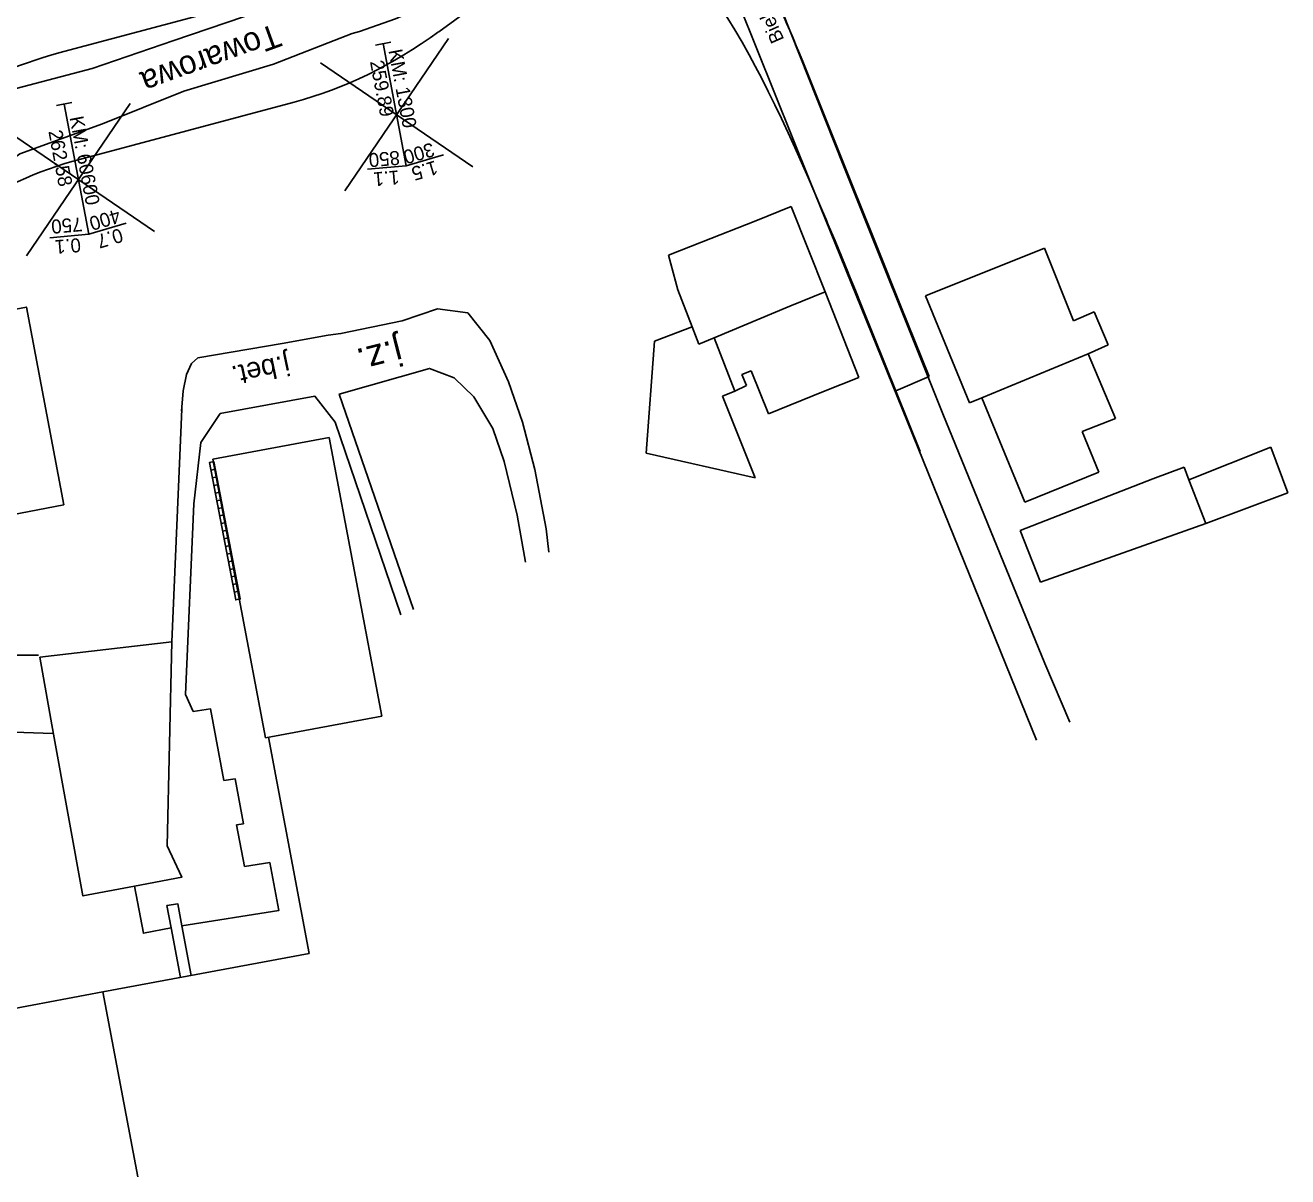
# Model space of a CAD drawing. Extents: x 6541740 to 6566395, y 5525066 to 5530361.
# Drawn here: x 6557426.2 to 6557507.6, y 5526101.1 to 5526175.3 of the extents above; entities that cross this region are included whole.
import ezdxf

# ---------------------------------------------------------------- set-up
doc = ezdxf.new("R2010")
doc.units = 0
for name, color, linetype in [('Domyślna', 7, 'Continuous'), ('ps_wymiarowanie', 7, 'Continuous'), ('TOR_PRZEK_P-teren istniejacy', 7, 'Continuous'), ('TOR_PRZEK_P-uklad odniesienia', 7, 'Continuous'), ('TOR_PS_ODW-osadniki', 7, 'Continuous'), ('TOR_PS_OPIS_T-symbole geometrii', 7, 'Continuous')]:
    doc.layers.add(name, color=color, linetype=linetype)

msp = doc.modelspace()

# ---------------------------------------------------------------- linework, layer by layer
at = {"layer": 'Domyślna'}
msp.add_line((6557493.589, 5526130.37), (6557493.589, 5526130.37), dxfattribs=at)
msp.add_line((6557493.589, 5526130.37), (6557493.589, 5526130.37), dxfattribs=at)
at = {"layer": 'ps_wymiarowanie'}
for p, q in [((6557476.839, 5526165.259), (6557491.458, 5526129.223)), ((6557475.638, 5526163.618), (6557473.363, 5526162.698)), ((6557475.638, 5526163.618), (6557477.815, 5526158.105)), ((6557475.638, 5526163.618), (6557477.815, 5526158.105)), ((6557473.363, 5526162.698), (6557469.851, 5526161.31)), ((6557473.363, 5526162.698), (6557469.851, 5526161.31)), ((6557469.851, 5526161.31), (6557467.725, 5526160.473)), ((6557469.851, 5526161.31), (6557467.725, 5526160.473)), ((6557467.725, 5526160.473), (6557468.331, 5526158.247)), ((6557467.725, 5526160.473), (6557468.331, 5526158.247)), ((6557484.288, 5526157.851), (6557491.975, 5526160.929)), ((6557484.288, 5526157.851), (6557491.975, 5526160.929)), ((6557491.975, 5526160.929), (6557493.836, 5526156.255)), ((6557491.975, 5526160.929), (6557493.836, 5526156.255)), ((6557468.331, 5526158.247), (6557469.259, 5526155.848)), ((6557468.331, 5526158.247), (6557469.259, 5526155.848)), ((6557477.815, 5526158.105), (6557475.54, 5526157.199)), ((6557477.815, 5526158.105), (6557475.54, 5526157.199)), ((6557479.998, 5526152.59), (6557477.815, 5526158.105)), ((6557487.12, 5526150.962), (6557484.288, 5526157.851)), ((6557470.671, 5526155.159), (6557475.54, 5526157.199)), ((6557470.671, 5526155.159), (6557475.54, 5526157.199)), ((6557493.836, 5526156.255), (6557495.169, 5526156.83)), ((6557493.836, 5526156.255), (6557495.169, 5526156.83)), ((6557495.169, 5526156.83), (6557496.061, 5526154.696)), ((6557495.169, 5526156.83), (6557496.061, 5526154.696)), ((6557469.259, 5526155.848), (6557466.809, 5526154.939)), ((6557469.259, 5526155.848), (6557466.809, 5526154.939)), ((6557469.259, 5526155.848), (6557469.685, 5526154.747)), ((6557469.259, 5526155.848), (6557469.685, 5526154.747)), ((6557466.809, 5526154.939), (6557466.281, 5526147.719)), ((6557466.809, 5526154.939), (6557466.281, 5526147.719)), ((6557469.685, 5526154.747), (6557470.671, 5526155.159)), ((6557469.685, 5526154.747), (6557470.671, 5526155.159)), ((6557470.671, 5526155.159), (6557472.008, 5526151.715)), ((6557470.671, 5526155.159), (6557472.008, 5526151.715)), ((6557496.061, 5526154.696), (6557494.789, 5526154.123)), ((6557496.061, 5526154.696), (6557494.789, 5526154.123)), ((6557494.789, 5526154.123), (6557487.927, 5526151.29)), ((6557494.789, 5526154.123), (6557487.927, 5526151.29)), ((6557496.549, 5526149.946), (6557494.789, 5526154.123)), ((6557496.549, 5526149.946), (6557494.789, 5526154.123)), ((6557473.056, 5526153.026), (6557472.461, 5526152.79)), ((6557473.056, 5526153.026), (6557472.461, 5526152.79)), ((6557474.163, 5526150.254), (6557473.056, 5526153.026)), ((6557474.163, 5526150.254), (6557473.056, 5526153.026)), ((6557472.008, 5526151.715), (6557472.745, 5526152.083)), ((6557472.008, 5526151.715), (6557472.745, 5526152.083)), ((6557472.461, 5526152.79), (6557472.745, 5526152.083)), ((6557472.461, 5526152.79), (6557472.745, 5526152.083)), ((6557477.715, 5526151.681), (6557479.998, 5526152.59)), ((6557472.008, 5526151.715), (6557471.202, 5526151.395)), ((6557472.008, 5526151.715), (6557471.202, 5526151.395)), ((6557471.202, 5526151.395), (6557473.31, 5526146.132)), ((6557471.202, 5526151.395), (6557473.31, 5526146.132)), ((6557477.715, 5526151.681), (6557474.163, 5526150.254)), ((6557477.715, 5526151.681), (6557474.163, 5526150.254)), ((6557487.927, 5526151.29), (6557487.12, 5526150.962)), ((6557487.927, 5526151.29), (6557487.12, 5526150.962)), ((6557487.927, 5526151.29), (6557490.708, 5526144.547)), ((6557487.927, 5526151.29), (6557490.708, 5526144.547)), ((6557435.703, 5526135.546), (6557436.342, 5526150.545)), ((6557435.703, 5526135.546), (6557436.342, 5526150.545)), ((6557494.394, 5526149.104), (6557496.549, 5526149.946)), ((6557494.394, 5526149.104), (6557496.549, 5526149.946)), ((6557495.47, 5526146.49), (6557494.394, 5526149.104)), ((6557445.849, 5526148.723), (6557438.334, 5526147.338)), ((6557445.849, 5526148.723), (6557438.334, 5526147.338)), ((6557449.239, 5526130.763), (6557445.849, 5526148.723)), ((6557449.239, 5526130.763), (6557445.849, 5526148.723)), ((6557506.551, 5526148.097), (6557501.28, 5526146.005)), ((6557507.65, 5526145.165), (6557506.551, 5526148.097)), ((6557438.334, 5526147.338), (6557441.734, 5526129.364)), ((6557438.334, 5526147.338), (6557441.734, 5526129.364)), ((6557473.31, 5526146.132), (6557466.281, 5526147.719)), ((6557473.31, 5526146.132), (6557466.281, 5526147.719)), ((6557438.511, 5526146.679), (6557438.215, 5526146.614)), ((6557438.511, 5526146.679), (6557438.215, 5526146.614)), ((6557495.47, 5526146.49), (6557490.708, 5526144.547)), ((6557495.47, 5526146.49), (6557490.708, 5526144.547)), ((6557500.965, 5526146.812), (6557498.956, 5526146.06)), ((6557500.965, 5526146.812), (6557498.956, 5526146.06)), ((6557501.28, 5526146.005), (6557500.965, 5526146.812)), ((6557438.605, 5526146.188), (6557438.31, 5526146.123)), ((6557438.605, 5526146.188), (6557438.31, 5526146.123)), ((6557438.699, 5526145.696), (6557438.404, 5526145.631)), ((6557438.699, 5526145.696), (6557438.404, 5526145.631)), ((6557498.956, 5526146.06), (6557490.387, 5526142.726)), ((6557502.377, 5526143.187), (6557501.28, 5526146.005)), ((6557438.793, 5526145.205), (6557438.498, 5526145.139)), ((6557438.793, 5526145.205), (6557438.498, 5526145.139)), ((6557507.65, 5526145.165), (6557502.377, 5526143.187)), ((6557438.887, 5526144.713), (6557438.592, 5526144.648)), ((6557438.887, 5526144.713), (6557438.592, 5526144.648)), ((6557438.981, 5526144.221), (6557438.686, 5526144.156)), ((6557438.981, 5526144.221), (6557438.686, 5526144.156)), ((6557439.075, 5526143.73), (6557438.78, 5526143.665)), ((6557439.075, 5526143.73), (6557438.78, 5526143.665)), ((6557439.17, 5526143.238), (6557438.874, 5526143.173)), ((6557439.17, 5526143.238), (6557438.874, 5526143.173)), ((6557491.711, 5526139.393), (6557502.377, 5526143.187)), ((6557491.711, 5526139.393), (6557502.377, 5526143.187)), ((6557439.264, 5526142.746), (6557438.969, 5526142.681)), ((6557439.264, 5526142.746), (6557438.969, 5526142.681)), ((6557490.387, 5526142.726), (6557491.711, 5526139.393)), ((6557490.387, 5526142.726), (6557491.711, 5526139.393)), ((6557439.358, 5526142.255), (6557439.063, 5526142.19)), ((6557439.358, 5526142.255), (6557439.063, 5526142.19)), ((6557439.452, 5526141.763), (6557439.157, 5526141.698)), ((6557439.452, 5526141.763), (6557439.157, 5526141.698)), ((6557439.546, 5526141.272), (6557439.251, 5526141.206)), ((6557439.546, 5526141.272), (6557439.251, 5526141.206)), ((6557439.64, 5526140.78), (6557439.345, 5526140.715)), ((6557439.64, 5526140.78), (6557439.345, 5526140.715)), ((6557439.734, 5526140.288), (6557439.439, 5526140.223)), ((6557439.734, 5526140.288), (6557439.439, 5526140.223)), ((6557439.829, 5526139.797), (6557439.533, 5526139.732)), ((6557439.829, 5526139.797), (6557439.533, 5526139.732)), ((6557439.923, 5526139.305), (6557439.628, 5526139.24)), ((6557439.923, 5526139.305), (6557439.628, 5526139.24)), ((6557440.017, 5526138.813), (6557439.722, 5526138.748)), ((6557440.017, 5526138.813), (6557439.722, 5526138.748)), ((6557427.102, 5526134.683), (6557424.715, 5526134.701)), ((6557427.102, 5526134.683), (6557424.715, 5526134.701)), ((6557428.071, 5526129.601), (6557427.198, 5526134.562)), ((6557428.071, 5526129.601), (6557427.198, 5526134.562)), ((6557441.734, 5526129.364), (6557449.239, 5526130.763)), ((6557441.734, 5526129.364), (6557449.239, 5526130.763)), ((6557425.539, 5526129.726), (6557428.031, 5526129.638)), ((6557425.539, 5526129.726), (6557428.031, 5526129.638)), ((6557441.93, 5526129.403), (6557444.544, 5526115.458)), ((6557441.93, 5526129.403), (6557444.544, 5526115.458)), ((6557431.251, 5526112.983), (6557444.544, 5526115.46)), ((6557431.251, 5526112.983), (6557444.544, 5526115.46)), ((6557431.251, 5526112.983), (6557422.003, 5526111.257)), ((6557431.251, 5526112.983), (6557422.003, 5526111.257)), ((6557433.503, 5526101.072), (6557431.251, 5526112.983)), ((6557433.503, 5526101.072), (6557431.251, 5526112.983))]:
    msp.add_line(p, q, dxfattribs=at)
for points in [[(6557464.253, 5526203.038), (6557464.9, 5526201.373), (6557467.371, 5526195.249), (6557469.022, 5526191.118), (6557472.821, 5526181.853), (6557478.984, 5526166.294)], [(6557464.253, 5526203.038), (6557464.9, 5526201.373), (6557467.371, 5526195.249), (6557469.022, 5526191.118), (6557472.821, 5526181.853), (6557478.984, 5526166.294)], [(6557462.641, 5526198.293), (6557459.346, 5526192.775), (6557454.941, 5526186.024), (6557452.402, 5526182.228), (6557451.494, 5526180.9), (6557449.438, 5526179.276), (6557447.157, 5526178.437), (6557446.571, 5526178.864), (6557445.461, 5526177.556), (6557441.452, 5526176.234), (6557435.828, 5526174.315), (6557430.568, 5526172.505), (6557425.264, 5526171.11), (6557424.465, 5526171.843), (6557422.827, 5526171.171), (6557422.48, 5526169.958)], [(6557462.641, 5526198.293), (6557459.346, 5526192.775), (6557454.941, 5526186.024), (6557452.402, 5526182.228), (6557451.494, 5526180.9), (6557449.438, 5526179.276), (6557447.157, 5526178.437), (6557446.571, 5526178.864), (6557445.461, 5526177.556), (6557441.452, 5526176.234), (6557435.828, 5526174.315), (6557430.568, 5526172.505), (6557425.264, 5526171.11), (6557424.465, 5526171.843), (6557422.827, 5526171.171), (6557422.48, 5526169.958)], [(6557466.511, 5526187.683), (6557465.043, 5526186.988), (6557461.423, 5526185.275), (6557456.522, 5526180.201), (6557454.61, 5526178.451), (6557453.626, 5526177.55), (6557452.528, 5526176.764), (6557450.12, 5526175.708), (6557447.799, 5526174.9), (6557447.318, 5526174.77), (6557446.173, 5526174.319), (6557442.253, 5526172.787), (6557436.476, 5526171.057), (6557431.225, 5526168.935), (6557425.9, 5526167), (6557425.249, 5526166.537), (6557424.035, 5526166.119), (6557423.401, 5526165.589)], [(6557466.511, 5526187.683), (6557465.043, 5526186.988), (6557461.423, 5526185.275), (6557456.522, 5526180.201), (6557454.61, 5526178.451), (6557453.626, 5526177.55), (6557452.528, 5526176.764), (6557450.12, 5526175.708), (6557447.799, 5526174.9), (6557447.318, 5526174.77), (6557446.173, 5526174.319), (6557442.253, 5526172.787), (6557436.476, 5526171.057), (6557431.225, 5526168.935), (6557425.9, 5526167), (6557425.249, 5526166.537), (6557424.035, 5526166.119), (6557423.401, 5526165.589)], [(6557467.194, 5526186.697), (6557467.506, 5526186.63), (6557468.13, 5526186.497), (6557468.469, 5526186.068), (6557472.276, 5526176.604), (6557476.839, 5526165.259)], [(6557467.194, 5526186.697), (6557467.506, 5526186.63), (6557468.13, 5526186.497), (6557468.469, 5526186.068), (6557472.276, 5526176.604), (6557476.839, 5526165.259)], [(6557478.984, 5526166.294), (6557485.41, 5526150.242), (6557491.979, 5526134.16), (6557493.589, 5526130.37)], [(6557478.984, 5526166.294), (6557485.41, 5526150.242), (6557491.979, 5526134.16), (6557493.589, 5526130.37)], [(6557445.787, 5526155.314), (6557446.599, 5526155.422), (6557450.54, 5526156.244), (6557452.824, 5526157.023), (6557454.79, 5526156.766)], [(6557445.787, 5526155.314), (6557446.599, 5526155.422), (6557450.54, 5526156.244), (6557452.824, 5526157.023), (6557454.79, 5526156.766)], [(6557454.79, 5526156.766), (6557456.208, 5526154.983), (6557457.407, 5526152.304), (6557458.307, 5526149.71), (6557459.096, 5526146.669), (6557459.84, 5526142.84), (6557460.008, 5526141.33)], [(6557454.79, 5526156.766), (6557456.208, 5526154.983), (6557457.407, 5526152.304), (6557458.307, 5526149.71), (6557459.096, 5526146.669), (6557459.84, 5526142.84), (6557460.008, 5526141.33)], [(6557437.369, 5526153.865), (6557442.805, 5526154.793), (6557445.787, 5526155.314)], [(6557437.369, 5526153.865), (6557442.805, 5526154.793), (6557445.787, 5526155.314)], [(6557437.369, 5526153.865), (6557436.964, 5526153.496), (6557436.649, 5526152.778), (6557436.435, 5526151.739), (6557436.331, 5526150.42)], [(6557437.369, 5526153.865), (6557436.964, 5526153.496), (6557436.649, 5526152.778), (6557436.435, 5526151.739), (6557436.331, 5526150.42)], [(6557446.498, 5526151.52), (6557452.306, 5526153.182), (6557453.896, 5526152.577), (6557455.165, 5526151.344), (6557456.387, 5526149.308), (6557457.131, 5526147.18), (6557457.973, 5526143.71), (6557458.512, 5526140.696)], [(6557446.498, 5526151.52), (6557452.306, 5526153.182), (6557453.896, 5526152.577), (6557455.165, 5526151.344), (6557456.387, 5526149.308), (6557457.131, 5526147.18), (6557457.973, 5526143.71), (6557458.512, 5526140.696)], [(6557438.805, 5526150.277), (6557444.925, 5526151.385), (6557446.236, 5526149.706), (6557450.472, 5526137.292)], [(6557438.805, 5526150.277), (6557444.925, 5526151.385), (6557446.236, 5526149.706), (6557450.472, 5526137.292)], [(6557446.498, 5526151.52), (6557446.498, 5526151.52), (6557451.284, 5526137.636)], [(6557446.498, 5526151.52), (6557446.498, 5526151.52), (6557451.284, 5526137.636)], [(6557436.588, 5526132.15), (6557437.115, 5526144.449), (6557437.573, 5526148.396), (6557438.805, 5526150.277)], [(6557436.588, 5526132.15), (6557437.115, 5526144.449), (6557437.573, 5526148.396), (6557438.805, 5526150.277)], [(6557428.071, 5526129.601), (6557429.968, 5526119.169), (6557433.296, 5526119.805), (6557436.353, 5526120.389), (6557435.402, 5526122.401), (6557435.703, 5526135.546), (6557427.198, 5526134.562)], [(6557428.071, 5526129.601), (6557429.968, 5526119.169), (6557433.296, 5526119.805), (6557436.353, 5526120.389), (6557435.402, 5526122.401), (6557435.703, 5526135.546), (6557427.198, 5526134.562)], [(6557440.381, 5526121.065), (6557439.877, 5526123.754), (6557440.317, 5526123.823), (6557439.773, 5526126.727), (6557439.058, 5526126.614), (6557438.19, 5526131.238), (6557437.078, 5526131.063), (6557436.588, 5526132.15)], [(6557440.381, 5526121.065), (6557439.877, 5526123.754), (6557440.317, 5526123.823), (6557439.773, 5526126.727), (6557439.058, 5526126.614), (6557438.19, 5526131.238), (6557437.078, 5526131.063), (6557436.588, 5526132.15)], [(6557436.351, 5526117.244), (6557442.592, 5526118.228), (6557442.012, 5526121.322), (6557440.381, 5526121.065)], [(6557436.351, 5526117.244), (6557442.592, 5526118.228), (6557442.012, 5526121.322), (6557440.381, 5526121.065)], [(6557433.296, 5526119.805), (6557433.871, 5526116.77), (6557435.658, 5526117.112)], [(6557433.296, 5526119.805), (6557433.871, 5526116.77), (6557435.658, 5526117.112)], [(6557436.257, 5526113.916), (6557435.658, 5526117.112), (6557435.387, 5526118.554), (6557436.084, 5526118.664), (6557436.351, 5526117.244), (6557436.951, 5526114.045)], [(6557436.257, 5526113.916), (6557435.658, 5526117.112), (6557435.387, 5526118.554), (6557436.084, 5526118.664), (6557436.351, 5526117.244), (6557436.951, 5526114.045)]]:
    msp.add_lwpolyline(points, dxfattribs=at)
for points in [[(6557428.739, 5526144.373), (6557424.817, 5526143.629), (6557422.398, 5526156.387), (6557426.32, 5526157.131)], [(6557428.739, 5526144.373), (6557424.817, 5526143.629), (6557422.398, 5526156.387), (6557426.32, 5526157.131)], [(6557438.416, 5526147.171), (6557438.121, 5526147.106), (6557439.816, 5526138.257), (6557440.111, 5526138.322)], [(6557438.416, 5526147.171), (6557438.121, 5526147.106), (6557439.816, 5526138.257), (6557440.111, 5526138.322)]]:
    msp.add_lwpolyline(points, close=True, dxfattribs=at)
at = {"layer": 'TOR_PRZEK_P-uklad odniesienia'}
for p, q in [((6557446.843, 5526164.615), (6557453.533, 5526174.434)), ((6557446.843, 5526164.615), (6557453.533, 5526174.434)), ((6557455.097, 5526166.179), (6557445.278, 5526172.869)), ((6557455.097, 5526166.179), (6557445.278, 5526172.869)), ((6557426.326, 5526160.442), (6557433.016, 5526170.262)), ((6557426.326, 5526160.442), (6557433.016, 5526170.262)), ((6557434.581, 5526162.007), (6557424.762, 5526168.697)), ((6557434.581, 5526162.007), (6557424.762, 5526168.697))]:
    msp.add_line(p, q, dxfattribs=at)
at = {"layer": 'TOR_PS_ODW-osadniki'}
for p, q in [((6557449.812, 5526174.209), (6557448.829, 5526174.023)), ((6557449.812, 5526174.209), (6557448.829, 5526174.023)), ((6557449.321, 5526174.116), (6557450.809, 5526166.243)), ((6557449.321, 5526174.116), (6557450.809, 5526166.243)), ((6557429.243, 5526170.314), (6557428.262, 5526170.119)), ((6557429.243, 5526170.314), (6557428.262, 5526170.119)), ((6557428.753, 5526170.217), (6557430.344, 5526161.825)), ((6557428.753, 5526170.217), (6557430.344, 5526161.825)), ((6557450.809, 5526166.243), (6557453.219, 5526166.953)), ((6557450.809, 5526166.243), (6557453.219, 5526166.953)), ((6557450.809, 5526166.243), (6557448.306, 5526166.024)), ((6557450.809, 5526166.243), (6557448.306, 5526166.024)), ((6557430.344, 5526161.825), (6557427.841, 5526161.605)), ((6557430.344, 5526161.825), (6557427.841, 5526161.605)), ((6557430.344, 5526161.825), (6557432.754, 5526162.537)), ((6557430.344, 5526161.825), (6557432.754, 5526162.537))]:
    msp.add_line(p, q, dxfattribs=at)
at = {"layer": 'TOR_PS_OPIS_T-symbole geometrii'}
for p, q in [((6557460.029, 5526180.069), (6557452.904, 5526174.882)), ((6557460.029, 5526180.069), (6557452.904, 5526174.882)), ((6557428.412, 5526173.517), (6557442.258, 5526177.213)), ((6557428.412, 5526173.517), (6557442.258, 5526177.213)), ((6557480.775, 5526162), (6557476.379, 5526172.955)), ((6557480.775, 5526162), (6557476.379, 5526172.955)), ((6557429.747, 5526166.647), (6557443.593, 5526170.343)), ((6557429.747, 5526166.647), (6557443.593, 5526170.343)), ((6557481.194, 5526160.958), (6557479.888, 5526164.211)), ((6557481.194, 5526160.958), (6557479.888, 5526164.211)), ((6557482.685, 5526157.242), (6557481.194, 5526160.958)), ((6557482.685, 5526157.242), (6557481.194, 5526160.958)), ((6557483.939, 5526147.831), (6557480.192, 5526157.168)), ((6557484.522, 5526152.663), (6557482.685, 5526157.242)), ((6557484.522, 5526152.663), (6557482.685, 5526157.242)), ((6557484.522, 5526152.663), (6557482.375, 5526151.728))]:
    msp.add_line(p, q, dxfattribs=at)
for points in [[(6557472.925, 5526173.398), (6557473.308, 5526172.669), (6557473.732, 5526171.867), (6557474.157, 5526171.033), (6557474.584, 5526170.169), (6557475.012, 5526169.279), (6557475.44, 5526168.362), (6557475.869, 5526167.422), (6557476.299, 5526166.461), (6557476.729, 5526165.48), (6557477.102, 5526164.618)], [(6557472.925, 5526173.398), (6557473.308, 5526172.669), (6557473.732, 5526171.867), (6557474.157, 5526171.033), (6557474.584, 5526170.169), (6557475.012, 5526169.279), (6557475.44, 5526168.362), (6557475.869, 5526167.422), (6557476.299, 5526166.461), (6557476.729, 5526165.48), (6557477.102, 5526164.618)], [(6557477.102, 5526164.618), (6557477.161, 5526164.481), (6557477.593, 5526163.466), (6557477.947, 5526162.623)], [(6557477.102, 5526164.618), (6557477.161, 5526164.481), (6557477.593, 5526163.466), (6557477.947, 5526162.623)], [(6557477.957, 5526162.601), (6557478.026, 5526162.437), (6557478.46, 5526161.394), (6557478.895, 5526160.341), (6557479.321, 5526159.303)], [(6557477.957, 5526162.601), (6557478.026, 5526162.437), (6557478.46, 5526161.394), (6557478.895, 5526160.341), (6557479.321, 5526159.303)], [(6557479.321, 5526159.303), (6557479.331, 5526159.279), (6557479.769, 5526158.208), (6557480.192, 5526157.168)], [(6557479.321, 5526159.303), (6557479.331, 5526159.279), (6557479.769, 5526158.208), (6557480.192, 5526157.168)]]:
    msp.add_lwpolyline(points, dxfattribs=at)
for centre, major_axis, start_param, end_param in [((6557472.852, 5526136.466), (-8.511, 44.9), 5.62927, 6.150936), ((6557472.852, 5526136.466), (-8.511, 44.9), 5.62927, 6.150936), ((6557472.878, 5526143.962), (-8.381, 44.213), 5.37927, 5.625422), ((6557472.878, 5526143.962), (-8.381, 44.213), 5.37927, 5.625422), ((6557366.634, 5526566.37), (75.146, -396.441), 0.018415, 0.117751), ((6557366.634, 5526566.37), (75.146, -396.441), 0.018415, 0.117751), ((6557505.371, 5525777.489), (-75.146, 396.441), 0.018415, 0.185981), ((6557505.371, 5525777.489), (-75.146, 396.441), 0.018415, 0.185981), ((6557505.371, 5525777.489), (-73.843, 389.563), 0.018415, 0.185981), ((6557505.371, 5525777.489), (-73.843, 389.563), 0.018415, 0.185981)]:
    msp.add_ellipse(centre, major_axis=major_axis, ratio=0.25, start_param=start_param, end_param=end_param, dxfattribs=at)

# ---------------------------------------------------------------- texts
at = {"layer": 'TOR_PRZEK_P-teren istniejacy'}
for s, height, rotation, p in [('Bielska', 0.8839, 113.89466, (6557475.199, 5526174.384)), ('Bielska', 0.8839, 113.89466, (6557475.199, 5526174.384)), ('Towarowa', 1.5216, 199.92406, (6557442.373, 5526175.427)), ('Towarowa', 1.5216, 199.92406, (6557442.373, 5526175.427)), ('j.z.', 1.7102, 194.30176, (6557450.324, 5526155.108)), ('j.z.', 1.7102, 194.30176, (6557450.324, 5526155.108)), ('j.bet.', 1.3071, 191.86947, (6557443.16, 5526154.067)), ('j.bet.', 1.3071, 191.86947, (6557443.16, 5526154.067))]:
    msp.add_text(s, height=height, rotation=rotation, dxfattribs=at).set_placement(p)
at = {"layer": 'TOR_PS_ODW-osadniki'}
for s, rotation, p in [('KM: 1300', 280.70811, (6557449.659, 5526173.671)), ('KM: 1300', 280.70811, (6557449.659, 5526173.671)), ('259.89', 280.74357, (6557448.469, 5526172.953)), ('259.89', 280.74357, (6557448.469, 5526172.953)), ('KM: 60600', 280.7387, (6557429.098, 5526169.353)), ('KM: 60600', 280.7387, (6557429.098, 5526169.353)), ('262.58', 280.7387, (6557427.734, 5526168.46)), ('262.58', 280.7387, (6557427.734, 5526168.46)), ('300', 196.4187, (6557452.471, 5526167.754)), ('300', 196.4187, (6557452.471, 5526167.754)), ('850', 184.99751, (6557450.361, 5526167.211)), ('850', 184.99751, (6557450.361, 5526167.211)), ('1.1', 184.99751, (6557450.333, 5526165.951)), ('1.1', 184.99751, (6557450.333, 5526165.951)), ('1.5', 196.4187, (6557452.678, 5526166.593)), ('1.5', 196.4187, (6557452.678, 5526166.593)), ('750', 185.02811, (6557429.888, 5526162.925)), ('750', 185.02811, (6557429.888, 5526162.925)), ('400', 196.4493, (6557432.225, 5526163.471)), ('400', 196.4493, (6557432.225, 5526163.471)), ('0.7', 196.4493, (6557432.382, 5526162.231)), ('0.7', 196.4493, (6557432.382, 5526162.231)), ('0.1', 185.02811, (6557429.791, 5526161.584)), ('0.1', 185.02811, (6557429.791, 5526161.584))]:
    msp.add_text(s, height=0.9, rotation=rotation, dxfattribs=at).set_placement(p)

doc.saveas('drawing.dxf')
